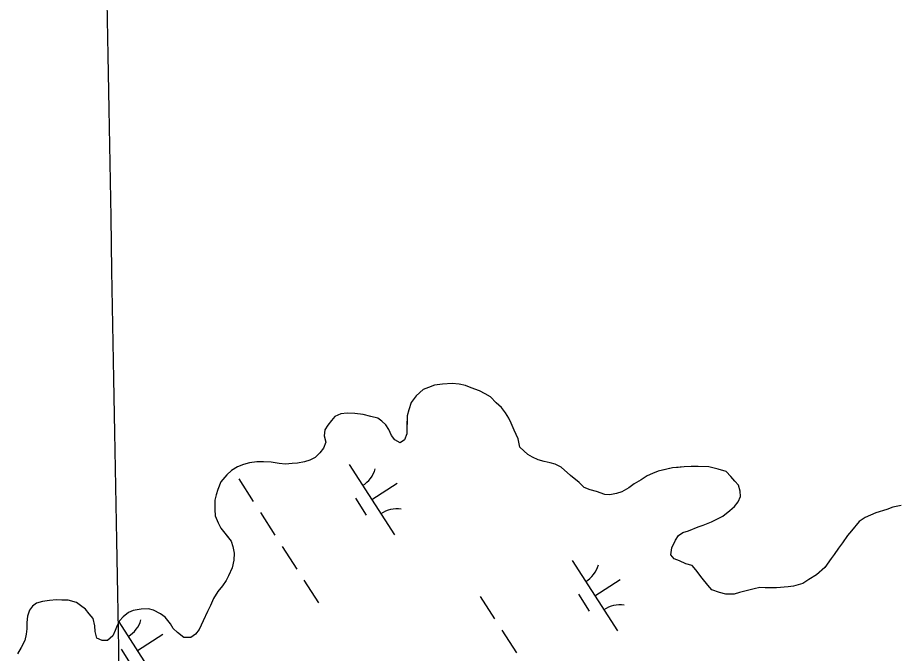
# Model space of a CAD drawing. Extents: x 3937982 to 3958556, y 219448 to 241894.
# Drawn here: x 3945904 to 3946430, y 236596 to 236976 of the extents above; entities that cross this region are included whole.
import ezdxf

# ---------------------------------------------------------------- set-up
doc = ezdxf.new("R2010")
doc.units = 0
for name, color, linetype in [('V-GRID-MAJR', 7, 'Continuous'), ('V-TOPO-SHOR', 7, 'Continuous'), ('V-WETL-SWMP', 7, 'Continuous')]:
    doc.layers.add(name, color=color, linetype=linetype)

msp = doc.modelspace()

# ---------------------------------------------------------------- linework, layer by layer
at = {"layer": 'V-GRID-MAJR'}
msp.add_spline([(3946136.867, 227095.12), (3946078.329, 230314.506), (3945968.142, 236374.431), (3945930.73, 238431.955)], degree=3, dxfattribs=at)
at = {"layer": 'V-TOPO-SHOR'}
for points in [[(3946199.988, 236729.541), (3946198.294, 236733.762), (3946196.932, 236736.58), (3946194.874, 236739.757), (3946192.468, 236742.937), (3946189.357, 236745.778), (3946185.906, 236749.321), (3946182.781, 236751.113), (3946179.305, 236752.907), (3946174.431, 236754.721), (3946170.951, 236756.167), (3946167.113, 236756.919), (3946162.921, 236757.322), (3946157.32, 236757.048), (3946152.413, 236756.413), (3946148.896, 236755.059), (3946145.728, 236753.702), (3946141.481, 236749.911), (3946138.632, 236746.099), (3946137.172, 236741.571), (3946136.076, 236738.088), (3946135.996, 236732.14), (3946135.933, 236727.243), (3946134.487, 236723.764), (3946132.015, 236722.048), (3946128.889, 236723.838), (3946126.823, 236726.314), (3946125.121, 236729.834), (3946123.409, 236732.656), (3946120.988, 236734.788), (3946118.563, 236736.57), (3946114.379, 236737.676), (3946109.845, 236738.784), (3946104.959, 236739.55), (3946100.41, 236739.609), (3946096.558, 236739.31), (3946093.037, 236737.608), (3946090.905, 236735.188), (3946088.769, 236732.417), (3946086.983, 236729.642), (3946086.586, 236726.148), (3946087.585, 236722.285), (3946086.14, 236718.808), (3946084.003, 236716.037), (3946081.169, 236713.274), (3946077.997, 236711.568), (3946074.835, 236710.56), (3946070.628, 236709.915), (3946067.476, 236709.608), (3946063.624, 236709.309), (3946059.78, 236709.711), (3946054.891, 236710.474), (3946050.345, 236710.536), (3946046.496, 236710.585), (3946041.94, 236709.946), (3946038.427, 236708.945), (3946034.913, 236707.591), (3946031.386, 236705.539), (3946028.552, 236702.776), (3946024.996, 236698.627), (3946023.188, 236694.103), (3946022.097, 236690.967), (3946021.355, 236687.83), (3946021.281, 236682.233), (3946021.58, 236678.378), (3946023.272, 236674.159), (3946024.98, 236670.987), (3946028.079, 236667.098), (3946031.175, 236663.209), (3946032.183, 236660.047), (3946032.83, 236656.188), (3946032.775, 236651.992), (3946031.667, 236647.457), (3946029.502, 236642.589), (3946028.066, 236639.808), (3946025.924, 236636.689), (3946023.08, 236633.228), (3946020.577, 236629.062), (3946018.771, 236624.889), (3946016.977, 236621.413), (3946014.453, 236615.849), (3946011.934, 236610.634), (3946009.798, 236607.864), (3946006.972, 236605.801), (3946002.776, 236605.859), (3945998.964, 236608.707), (3945996.548, 236611.187), (3945994.838, 236614.01), (3945991.739, 236617.901), (3945988.968, 236620.035), (3945984.798, 236622.189), (3945981.661, 236622.931), (3945977.458, 236622.638), (3945972.551, 236622.003), (3945969.735, 236620.641), (3945966.555, 236618.233), (3945964.423, 236615.814), (3945962.985, 236613.033), (3945961.896, 236609.899), (3945960.454, 236606.77), (3945957.269, 236604.011)], [(3946430.996, 236684.496), (3946426.085, 236683.51), (3946422.571, 236682.159), (3946415.896, 236680.148), (3946409.562, 236677.432), (3946406.031, 236675.032), (3946401.411, 236669.494), (3946398.924, 236666.727), (3946396.065, 236662.217), (3946393.575, 236659.102), (3946391.076, 236655.287), (3946389.295, 236652.862), (3946385.377, 236647.666), (3946380.419, 236643.183), (3946375.835, 236640.445), (3946372.305, 236638.043), (3946366.685, 236636.368), (3946363.533, 236636.06), (3946356.527, 236635.452), (3946349.881, 236635.542), (3946346.731, 236635.583), (3946343.225, 236634.93), (3946339.362, 236633.933), (3946334.447, 236632.597), (3946331.285, 236631.59), (3946326.388, 236631.655), (3946322.555, 236632.755), (3946318.024, 236634.215), (3946315.614, 236637.045), (3946312.171, 236641.289), (3946308.388, 236646.239), (3946306.322, 236648.715), (3946302.488, 236649.815), (3946298.665, 236651.615), (3946295.529, 236652.707), (3946293.463, 236655.183), (3946294.218, 236659.371), (3946296.379, 236663.891), (3946298.165, 236666.666), (3946300.637, 236668.382), (3946304.147, 236669.385), (3946309.777, 236671.759), (3946312.939, 236672.767), (3946317.865, 236674.8), (3946324.555, 236678.21), (3946328.801, 236681.653), (3946331.631, 236684.063), (3946333.767, 236686.834), (3946335.207, 236689.964), (3946334.9, 236693.118), (3946333.896, 236696.63), (3946331.832, 236699.106), (3946329.419, 236701.936), (3946326.659, 236704.773), (3946321.778, 236706.235), (3946316.202, 236707.71), (3946309.904, 236707.794), (3946305.708, 236707.849), (3946301.505, 236707.554), (3946298.001, 236707.251), (3946294.501, 236706.948), (3946290.288, 236705.955), (3946286.078, 236704.959), (3946282.559, 236703.608), (3946279.393, 236702.25), (3946275.862, 236699.847), (3946271.633, 236697.455), (3946268.452, 236695.049), (3946264.221, 236692.655), (3946261.059, 236691.647), (3946257.203, 236691), (3946254.055, 236691.041), (3946249.181, 236692.853), (3946245.347, 236693.955), (3946241.867, 236695.399), (3946238.756, 236698.242), (3946233.565, 236702.508), (3946228.033, 236707.478), (3946224.56, 236709.274), (3946221.42, 236710.016), (3946217.93, 236710.761), (3946214.447, 236711.859), (3946210.967, 236713.303), (3946208.192, 236715.089), (3946205.771, 236717.221), (3946203.351, 236719.353), (3946202.366, 236724.264), (3946199.988, 236729.541)], [(3945957.269, 236604.011), (3945954.121, 236604.054), (3945950.992, 236605.496), (3945949.993, 236609.357), (3945949.689, 236612.859), (3945948.696, 236617.071), (3945946.284, 236619.902), (3945944.221, 236622.728), (3945941.102, 236624.868), (3945938.677, 236626.65), (3945933.797, 236628.114), (3945929.951, 236628.165), (3945926.801, 236628.206), (3945922.601, 236627.913), (3945918.394, 236627.268), (3945914.882, 236626.267), (3945912.41, 236624.549), (3945910.628, 236622.124), (3945909.532, 236618.64), (3945909.131, 236614.796), (3945909.08, 236610.95), (3945908.689, 236607.804), (3945907.939, 236603.966), (3945905.784, 236599.796), (3945903.634, 236595.977)]]:
    msp.add_lwpolyline(points, dxfattribs=at)
at = {"layer": 'V-WETL-SWMP'}
for p, q in [((3946152.413, 236756.413), (3946148.896, 236755.06)), ((3946157.319, 236757.047), (3946152.413, 236756.413)), ((3946162.921, 236757.323), (3946157.319, 236757.047)), ((3946167.113, 236756.918), (3946162.921, 236757.323)), ((3946170.952, 236756.167), (3946167.113, 236756.918)), ((3946174.431, 236754.721), (3946170.952, 236756.167)), ((3946145.729, 236753.702), (3946141.481, 236749.91)), ((3946148.896, 236755.06), (3946145.729, 236753.702)), ((3946179.305, 236752.907), (3946174.431, 236754.721)), ((3946182.78, 236751.112), (3946179.305, 236752.907)), ((3946185.905, 236749.321), (3946182.78, 236751.112)), ((3946138.631, 236746.1), (3946137.172, 236741.571)), ((3946141.481, 236749.91), (3946138.631, 236746.1)), ((3946189.357, 236745.777), (3946185.905, 236749.321)), ((3946192.468, 236742.937), (3946189.357, 236745.777)), ((3946137.172, 236741.571), (3946136.076, 236738.087)), ((3946194.875, 236739.756), (3946192.468, 236742.937)), ((3946090.906, 236735.187), (3946088.77, 236732.417)), ((3946093.037, 236737.608), (3946090.906, 236735.187)), ((3946096.558, 236739.311), (3946093.037, 236737.608)), ((3946100.411, 236739.609), (3946096.558, 236739.311)), ((3946104.958, 236739.549), (3946100.411, 236739.609)), ((3946109.846, 236738.784), (3946104.958, 236739.549)), ((3946114.379, 236737.675), (3946109.846, 236738.784)), ((3946118.563, 236736.57), (3946114.379, 236737.675)), ((3946120.988, 236734.788), (3946118.563, 236736.57)), ((3946136.076, 236738.087), (3946135.932, 236727.243)), ((3946196.932, 236736.58), (3946194.875, 236739.756)), ((3946198.294, 236733.763), (3946196.932, 236736.58)), ((3946088.77, 236732.417), (3946086.984, 236729.641)), ((3946123.409, 236732.657), (3946120.988, 236734.788)), ((3946125.121, 236729.835), (3946123.409, 236732.657)), ((3946199.987, 236729.542), (3946198.294, 236733.763)), ((3946086.984, 236729.641), (3946086.587, 236726.148)), ((3946086.587, 236726.148), (3946087.586, 236722.286)), ((3946126.824, 236726.314), (3946125.121, 236729.835)), ((3946128.89, 236723.838), (3946126.824, 236726.314)), ((3946135.932, 236727.243), (3946134.487, 236723.764)), ((3946202.366, 236724.263), (3946199.987, 236729.542)), ((3946087.586, 236722.286), (3946086.14, 236718.807)), ((3946132.015, 236722.047), (3946128.89, 236723.838)), ((3946134.487, 236723.764), (3946132.015, 236722.047)), ((3946203.351, 236719.352), (3946202.366, 236724.263)), ((3946208.192, 236715.089), (3946203.351, 236719.352)), ((3946084.004, 236716.036), (3946081.169, 236713.275)), ((3946086.14, 236718.807), (3946084.004, 236716.036)), ((3946210.967, 236713.303), (3946208.192, 236715.089)), ((3946038.428, 236708.944), (3946034.912, 236707.591)), ((3946041.94, 236709.947), (3946038.428, 236708.944)), ((3946046.497, 236710.586), (3946041.94, 236709.947)), ((3946054.892, 236710.475), (3946046.497, 236710.586)), ((3946059.78, 236709.71), (3946054.892, 236710.475)), ((3946063.623, 236709.309), (3946059.78, 236709.71)), ((3946067.476, 236709.608), (3946063.623, 236709.309)), ((3946070.629, 236709.916), (3946067.476, 236709.608)), ((3946074.835, 236710.56), (3946070.629, 236709.916)), ((3946077.997, 236711.568), (3946074.835, 236710.56)), ((3946081.169, 236713.275), (3946077.997, 236711.568)), ((3946101.459, 236709.07), (3946128.521, 236667.027)), ((3946214.447, 236711.858), (3946210.967, 236713.303)), ((3946217.931, 236710.762), (3946214.447, 236711.858)), ((3946221.42, 236710.016), (3946217.931, 236710.762)), ((3946224.559, 236709.275), (3946221.42, 236710.016)), ((3946228.033, 236707.479), (3946224.559, 236709.275)), ((3946031.386, 236705.539), (3946028.551, 236702.777)), ((3946034.912, 236707.591), (3946031.386, 236705.539)), ((3946233.565, 236702.508), (3946228.033, 236707.479)), ((3946282.56, 236703.607), (3946279.393, 236702.25)), ((3946286.077, 236704.96), (3946282.56, 236703.607)), ((3946294.5, 236706.948), (3946286.077, 236704.96)), ((3946301.505, 236707.554), (3946294.5, 236706.948)), ((3946305.707, 236707.849), (3946301.505, 236707.554)), ((3946316.201, 236707.709), (3946305.707, 236707.849)), ((3946321.779, 236706.236), (3946316.201, 236707.709)), ((3946326.658, 236704.772), (3946321.779, 236706.236)), ((3946329.419, 236701.936), (3946326.658, 236704.772)), ((3946024.997, 236698.626), (3946023.188, 236694.102)), ((3946028.551, 236702.777), (3946024.997, 236698.626)), ((3946035.594, 236700.475), (3946044.254, 236687.022)), ((3946238.756, 236698.241), (3946233.565, 236702.508)), ((3946275.863, 236699.848), (3946271.633, 236697.455)), ((3946279.393, 236702.25), (3946275.863, 236699.848)), ((3946331.831, 236699.106), (3946329.419, 236701.936)), ((3946333.897, 236696.629), (3946331.831, 236699.106)), ((3946023.188, 236694.102), (3946022.097, 236690.968)), ((3946114.99, 236688.049), (3946130.126, 236697.791)), ((3946241.868, 236695.4), (3946238.756, 236698.241)), ((3946245.347, 236693.955), (3946241.868, 236695.4)), ((3946249.181, 236692.854), (3946245.347, 236693.955)), ((3946268.452, 236695.048), (3946264.222, 236692.655)), ((3946271.633, 236697.455), (3946268.452, 236695.048)), ((3946334.9, 236693.117), (3946333.897, 236696.629)), ((3946335.208, 236689.964), (3946334.9, 236693.117)), ((3946021.355, 236687.829), (3946021.281, 236682.232)), ((3946022.097, 236690.968), (3946021.355, 236687.829)), ((3946105.255, 236688.918), (3946111.75, 236678.828)), ((3946254.055, 236691.041), (3946249.181, 236692.854)), ((3946257.203, 236690.999), (3946254.055, 236691.041)), ((3946261.06, 236691.647), (3946257.203, 236690.999)), ((3946264.222, 236692.655), (3946261.06, 236691.647)), ((3946333.767, 236686.835), (3946335.208, 236689.964)), ((3946328.8, 236681.653), (3946331.631, 236684.064)), ((3946331.631, 236684.064), (3946333.767, 236686.835)), ((3946426.086, 236683.511), (3946422.57, 236682.159)), ((3946430.997, 236684.496), (3946426.086, 236683.511)), ((3946021.281, 236682.232), (3946021.58, 236678.379)), ((3946021.58, 236678.379), (3946023.273, 236674.159)), ((3946048.584, 236680.295), (3946057.244, 236666.841)), ((3946317.864, 236674.801), (3946324.556, 236678.21)), ((3946324.556, 236678.21), (3946328.8, 236681.653)), ((3946409.562, 236677.433), (3946406.032, 236675.031)), ((3946415.896, 236680.148), (3946409.562, 236677.433)), ((3946422.57, 236682.159), (3946415.896, 236680.148)), ((3946023.273, 236674.159), (3946024.98, 236670.987)), ((3946309.777, 236671.759), (3946312.939, 236672.767)), ((3946312.939, 236672.767), (3946317.864, 236674.801)), ((3946406.032, 236675.031), (3946401.41, 236669.494)), ((3946024.98, 236670.987), (3946031.175, 236663.208)), ((3946298.164, 236666.665), (3946300.636, 236668.382)), ((3946300.636, 236668.382), (3946304.148, 236669.385)), ((3946304.148, 236669.385), (3946309.777, 236671.759)), ((3946398.924, 236666.728), (3946396.066, 236662.218)), ((3946401.41, 236669.494), (3946398.924, 236666.728)), ((3946031.175, 236663.208), (3946032.182, 236660.046)), ((3946294.219, 236659.37), (3946296.378, 236663.89)), ((3946296.378, 236663.89), (3946298.164, 236666.665)), ((3946396.066, 236662.218), (3946393.575, 236659.102)), ((3946032.182, 236660.046), (3946032.831, 236656.189)), ((3946032.831, 236656.189), (3946032.775, 236651.992)), ((3946061.574, 236660.114), (3946070.234, 236646.66)), ((3946293.463, 236655.182), (3946294.219, 236659.37)), ((3946393.575, 236659.102), (3946391.076, 236655.287)), ((3946032.775, 236651.992), (3946031.666, 236647.458)), ((3946234.588, 236651.772), (3946261.651, 236609.729)), ((3946295.53, 236652.706), (3946293.463, 236655.182)), ((3946298.664, 236651.615), (3946295.53, 236652.706)), ((3946302.489, 236649.815), (3946298.664, 236651.615)), ((3946389.294, 236652.862), (3946385.377, 236647.666)), ((3946391.076, 236655.287), (3946389.294, 236652.862)), ((3946031.666, 236647.458), (3946029.502, 236642.589)), ((3946306.322, 236648.714), (3946302.489, 236649.815)), ((3946308.389, 236646.238), (3946306.322, 236648.714)), ((3946312.172, 236641.289), (3946308.389, 236646.238)), ((3946385.377, 236647.666), (3946380.419, 236643.183)), ((3946029.502, 236642.589), (3946028.066, 236639.809)), ((3946248.119, 236630.75), (3946263.255, 236640.493)), ((3946315.614, 236637.045), (3946312.172, 236641.289)), ((3946375.835, 236640.445), (3946372.305, 236638.043)), ((3946380.419, 236643.183), (3946375.835, 236640.445)), ((3946025.925, 236636.689), (3946023.08, 236633.228)), ((3946028.066, 236639.809), (3946025.925, 236636.689)), ((3946074.564, 236639.933), (3946083.224, 236626.479)), ((3946318.025, 236634.215), (3946315.614, 236637.045)), ((3946346.732, 236635.583), (3946343.225, 236634.93)), ((3946356.527, 236635.453), (3946346.732, 236635.583)), ((3946363.532, 236636.06), (3946356.527, 236635.453)), ((3946366.685, 236636.368), (3946363.532, 236636.06)), ((3946372.305, 236638.043), (3946366.685, 236636.368)), ((3946023.08, 236633.228), (3946020.576, 236629.063)), ((3946179.722, 236630.375), (3946188.382, 236616.921)), ((3946238.384, 236631.619), (3946244.879, 236621.529)), ((3946322.554, 236632.755), (3946318.025, 236634.215)), ((3946326.388, 236631.655), (3946322.554, 236632.755)), ((3946331.285, 236631.59), (3946326.388, 236631.655)), ((3946334.447, 236632.597), (3946331.285, 236631.59)), ((3946339.363, 236633.932), (3946334.447, 236632.597)), ((3946343.225, 236634.93), (3946339.363, 236633.932)), ((3945914.881, 236626.266), (3945912.409, 236624.549)), ((3945918.393, 236627.269), (3945914.881, 236626.266)), ((3945922.6, 236627.913), (3945918.393, 236627.269)), ((3945926.802, 236628.207), (3945922.6, 236627.913)), ((3945933.798, 236628.114), (3945926.802, 236628.207)), ((3945938.677, 236626.65), (3945933.798, 236628.114)), ((3945941.102, 236624.868), (3945938.677, 236626.65)), ((3945944.222, 236622.728), (3945941.102, 236624.868)), ((3946018.771, 236624.888), (3946016.976, 236621.413)), ((3946020.576, 236629.063), (3946018.771, 236624.888)), ((3945910.628, 236622.124), (3945909.532, 236618.64)), ((3945912.409, 236624.549), (3945910.628, 236622.124)), ((3945946.284, 236619.902), (3945944.222, 236622.728)), ((3945948.696, 236617.071), (3945946.284, 236619.902)), ((3945969.735, 236620.64), (3945966.554, 236618.233)), ((3945972.551, 236622.002), (3945969.735, 236620.64)), ((3945977.458, 236622.637), (3945972.551, 236622.002)), ((3945981.66, 236622.931), (3945977.458, 236622.637)), ((3945984.799, 236622.19), (3945981.66, 236622.931)), ((3945988.969, 236620.035), (3945984.799, 236622.19)), ((3945991.739, 236617.9), (3945988.969, 236620.035)), ((3946016.976, 236621.413), (3946014.453, 236615.849)), ((3945909.131, 236614.797), (3945909.08, 236610.949)), ((3945909.532, 236618.64), (3945909.131, 236614.797)), ((3945949.689, 236612.859), (3945948.696, 236617.071)), ((3945964.423, 236615.813), (3945962.986, 236613.033)), ((3945964.087, 236615.164), (3945988.654, 236576.998)), ((3945966.554, 236618.233), (3945964.423, 236615.813)), ((3945994.837, 236614.01), (3945991.739, 236617.9)), ((3946014.453, 236615.849), (3946011.935, 236610.635)), ((3945909.08, 236610.949), (3945908.689, 236607.805)), ((3945949.993, 236609.357), (3945949.689, 236612.859)), ((3945950.991, 236605.495), (3945949.993, 236609.357)), ((3945961.895, 236609.899), (3945960.454, 236606.769)), ((3945962.986, 236613.033), (3945961.895, 236609.899)), ((3945996.548, 236611.188), (3945994.837, 236614.01)), ((3945998.965, 236608.707), (3945996.548, 236611.188)), ((3946011.935, 236610.635), (3946009.799, 236607.864)), ((3946192.712, 236610.194), (3946201.372, 236596.74)), ((3945907.938, 236603.967), (3945905.784, 236599.797)), ((3945908.689, 236607.805), (3945907.938, 236603.967)), ((3945954.121, 236604.054), (3945950.991, 236605.495)), ((3945957.269, 236604.012), (3945954.121, 236604.054)), ((3945960.454, 236606.769), (3945957.269, 236604.012)), ((3945975.123, 236598.019), (3945990.258, 236607.762)), ((3946002.775, 236605.858), (3945998.965, 236608.707)), ((3946006.973, 236605.802), (3946002.775, 236605.858)), ((3946009.799, 236607.864), (3946006.973, 236605.802)), ((3945905.784, 236599.797), (3945903.634, 236595.977)), ((3945965.388, 236598.888), (3945971.883, 236588.798)), ((3945904.29, 236597.142), (3945904.387, 236596.992))]:
    msp.add_line(p, q, dxfattribs=at)
for centre, start, end in [((3946100.24, 236711.403), 301.99668, 343.54034), ((3946130.14, 236664.951), 81.99668, 123.54034), ((3946233.369, 236654.105), 301.99668, 343.54034), ((3946263.269, 236607.653), 81.99668, 123.54034), ((3945960.372, 236621.374), 301.99668, 343.54034)]:
    msp.add_arc(centre, 17.623, start, end, dxfattribs=at)

doc.saveas('drawing.dxf')
